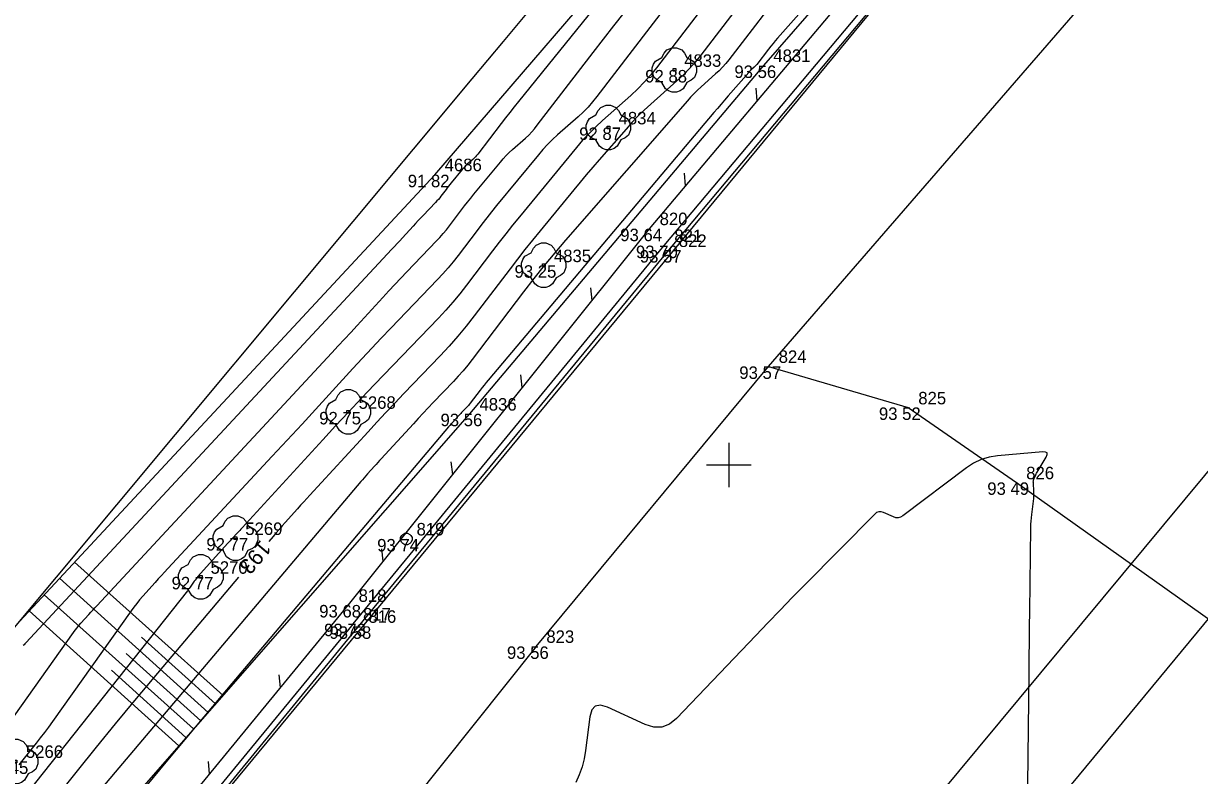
# Model space of a CAD drawing. Extents: x -711081 to -709338, y -1025122 to -1024092.
# Drawn here: x -709790.81 to -709764.45, y -1024506.96 to -1024490.1 of the extents above; entities that cross this region are included whole.
import ezdxf

# ---------------------------------------------------------------- set-up
doc = ezdxf.new("R2010")
doc.units = 0
for name, color, linetype in [('Ex_Contour Labels', 7, 'Continuous'), ('Ex_Major Contours', 7, 'Continuous'), ('Ex_Minor Contours', 7, 'Continuous'), ('Z_body', 7, 'Continuous'), ('Z_body_cisla', 7, 'Continuous'), ('Z_body_vysky_redukovane', 7, 'Continuous'), ('Z_hektometricka_sit', 7, 'Continuous'), ('Z_hrany_paty', 7, 'Continuous'), ('Z_katastr_hranice', 7, 'Continuous'), ('Z_katastr_vnitrni_kresba', 7, 'Continuous'), ('Z_komunikace', 7, 'Continuous'), ('Z_komunikace_osa', 7, 'Continuous'), ('Z_obruba', 7, 'Continuous'), ('Z_pole_rozhranni', 7, 'Continuous'), ('Z_site_plynovod_znaky', 7, 'Continuous'), ('Z_svodidla', 7, 'Continuous'), ('Z_svodidla_znacky', 7, 'Continuous'), ('Z_technicke_srafy', 7, 'Continuous'), ('Z_zelen_jednotliva', 7, 'Continuous')]:
    doc.layers.add(name, color=color, linetype=linetype)

# ---------------------------------------------------------------- blocks, each defined once
blk = doc.blocks.new('POINT_DISPLAY')
blk.add_line((0, 0), (0, 0))
blk = doc.blocks.new('Z24')
for p, q in [((-0.42, 0.2), (-0.28, 0.28)), ((-0.28, 0.28), (-0.23, 0.38)), ((-0.23, 0.38), (-0.17, 0.45)), ((-0.17, 0.45), (-0.05, 0.5)), ((-0.05, 0.5), (0.05, 0.5)), ((0.05, 0.5), (0.17, 0.45)), ((0.17, 0.45), (0.23, 0.38)), ((0.23, 0.38), (0.28, 0.28)), ((0.28, 0.28), (0.42, 0.2)), ((-0.5, 0.05), (-0.47, 0.13)), ((-0.5, -0.05), (-0.5, 0.05)), ((-0.47, 0.13), (-0.42, 0.2)), ((-0.03, -0.03), (-0.03, 0.03)), ((-0.03, 0.03), (0.03, 0.03)), ((0.03, 0.03), (0.03, -0.03)), ((0.42, 0.2), (0.47, 0.13)), ((0.47, 0.13), (0.5, 0.05)), ((0.5, 0.05), (0.5, -0.05)), ((-0.45, -0.17), (-0.5, -0.05)), ((-0.38, -0.23), (-0.45, -0.17)), ((-0.28, -0.28), (-0.38, -0.23)), ((0.03, -0.03), (-0.03, -0.03)), ((0.38, -0.23), (0.28, -0.28)), ((0.45, -0.17), (0.38, -0.23)), ((0.5, -0.05), (0.45, -0.17)), ((-0.2, -0.42), (-0.28, -0.28)), ((-0.13, -0.47), (-0.2, -0.42)), ((-0.05, -0.5), (-0.13, -0.47)), ((0.05, -0.5), (-0.05, -0.5)), ((0.13, -0.47), (0.05, -0.5)), ((0.2, -0.42), (0.13, -0.47)), ((0.28, -0.28), (0.2, -0.42))]:
    blk.add_line(p, q)
blk = doc.blocks.new('Z529')
blk.add_line((0, 0), (0.2, 0.2))
blk = doc.blocks.new('Z614')
for p, q in [((-0.13, 0.03), (-0.1, 0.08)), ((-0.13, -0.03), (-0.13, 0.03)), ((-0.1, 0.08), (-0.08, 0.1)), ((-0.08, 0.1), (-0.03, 0.13)), ((-0.03, 0.13), (0.03, 0.13)), ((0.03, 0.13), (0.08, 0.1)), ((0.08, 0.1), (0.1, 0.08)), ((0.1, 0.08), (0.13, 0.03)), ((0.13, 0.03), (0.13, -0.03)), ((-0.1, -0.08), (-0.13, -0.03)), ((-0.08, -0.1), (-0.1, -0.08)), ((-0.03, -0.13), (-0.08, -0.1)), ((0.03, -0.13), (-0.03, -0.13)), ((0.08, -0.1), (0.03, -0.13)), ((0.1, -0.08), (0.08, -0.1)), ((0.13, -0.03), (0.1, -0.08))]:
    blk.add_line(p, q)

msp = doc.modelspace()

# ---------------------------------------------------------------- linework, layer by layer
at = {"layer": 'Ex_Major Contours'}
for points in [[(-709772.52, -1024482.94), (-709779.714, -1024491.846), (-709779.812, -1024491.969), (-709779.91, -1024492.092), (-709780.007, -1024492.216), (-709780.103, -1024492.341), (-709780.628, -1024493.026), (-709780.654, -1024493.058), (-709780.681, -1024493.088), (-709780.709, -1024493.117), (-709780.739, -1024493.145), (-709780.862, -1024493.254), (-709780.892, -1024493.282), (-709780.921, -1024493.311), (-709780.949, -1024493.34), (-709780.975, -1024493.372), (-709781.223, -1024493.673), (-709781.253, -1024493.709), (-709781.282, -1024493.746), (-709781.311, -1024493.783), (-709781.339, -1024493.82), (-709781.453, -1024493.97), (-709781.482, -1024494.007), (-709781.511, -1024494.043), (-709781.542, -1024494.078), (-709781.574, -1024494.112), (-709781.851, -1024494.401), (-709781.908, -1024494.46), (-709781.965, -1024494.52), (-709782.021, -1024494.581), (-709782.077, -1024494.641), (-709782.319, -1024494.906), (-709782.378, -1024494.97), (-709782.437, -1024495.034), (-709782.496, -1024495.098), (-709782.556, -1024495.162), (-709790.764, -1024503.991), (-709790.783, -1024504.011), (-709790.801, -1024504.031), (-709790.82, -1024504.052)], [(-709772.523, -1024486.755), (-709775.628, -1024490.81), (-709775.751, -1024490.963), (-709775.881, -1024491.11), (-709776.018, -1024491.25), (-709776.161, -1024491.384), (-709776.75, -1024491.907), (-709776.895, -1024492.04), (-709777.035, -1024492.177), (-709777.172, -1024492.319), (-709777.303, -1024492.465), (-709777.908, -1024493.157), (-709778.051, -1024493.323), (-709778.194, -1024493.489), (-709778.335, -1024493.657), (-709778.474, -1024493.825), (-709779.231, -1024494.746), (-709779.403, -1024494.956), (-709779.572, -1024495.168), (-709779.739, -1024495.382), (-709779.905, -1024495.598), (-709780.706, -1024496.656), (-709780.887, -1024496.888), (-709781.074, -1024497.114), (-709781.268, -1024497.334), (-709781.468, -1024497.549), (-709782.283, -1024498.398), (-709782.486, -1024498.611), (-709782.688, -1024498.825), (-709782.889, -1024499.04), (-709783.088, -1024499.256), (-709784.391, -1024500.675), (-709784.461, -1024500.752), (-709784.531, -1024500.828), (-709784.601, -1024500.905), (-709784.67, -1024500.982), (-709784.946, -1024501.29), (-709785.015, -1024501.368), (-709785.083, -1024501.445), (-709785.151, -1024501.524), (-709785.218, -1024501.603), (-709785.315, -1024501.717)], [(-709785.992, -1024502.519), (-709787.891, -1024504.767), (-709788.326, -1024505.285), (-709788.758, -1024505.807), (-709789.186, -1024506.331), (-709789.611, -1024506.857), (-709791.785, -1024509.568)]]:
    msp.add_lwpolyline(points, dxfattribs=at)
at = {"layer": 'Ex_Minor Contours'}
for points in [[(-709768.385, -1024484.201), (-709773.904, -1024490.424), (-709773.956, -1024490.484), (-709774.007, -1024490.545), (-709774.057, -1024490.607), (-709774.106, -1024490.67), (-709774.371, -1024491.015), (-709774.384, -1024491.032), (-709774.398, -1024491.047), (-709774.413, -1024491.062), (-709774.428, -1024491.077), (-709774.491, -1024491.133), (-709774.507, -1024491.147), (-709774.522, -1024491.162), (-709774.536, -1024491.177), (-709774.55, -1024491.193), (-709775.011, -1024491.721), (-709775.093, -1024491.814), (-709775.173, -1024491.908), (-709775.254, -1024492.002), (-709775.334, -1024492.096), (-709780.396, -1024498.095), (-709780.442, -1024498.151), (-709780.487, -1024498.207), (-709780.532, -1024498.263), (-709780.576, -1024498.32), (-709780.799, -1024498.615), (-709780.818, -1024498.64), (-709780.838, -1024498.664), (-709780.859, -1024498.688), (-709780.881, -1024498.711), (-709780.968, -1024498.802), (-709780.99, -1024498.824), (-709781.011, -1024498.847), (-709781.033, -1024498.87), (-709781.054, -1024498.893), (-709781.194, -1024499.046), (-709781.209, -1024499.062), (-709781.224, -1024499.078), (-709781.253, -1024499.111), (-709781.268, -1024499.128), (-709781.282, -1024499.145), (-709786.345, -1024505.139), (-709786.773, -1024505.647), (-709787.199, -1024506.157), (-709787.623, -1024506.668), (-709788.045, -1024507.181)], [(-709773.253, -1024486.699), (-709776.621, -1024491.092), (-709776.754, -1024491.257), (-709776.893, -1024491.414), (-709777.041, -1024491.565), (-709777.195, -1024491.709), (-709777.828, -1024492.27), (-709777.983, -1024492.414), (-709778.133, -1024492.563), (-709778.276, -1024492.717), (-709778.413, -1024492.878), (-709779.695, -1024494.436), (-709779.848, -1024494.624), (-709779.999, -1024494.813), (-709780.148, -1024495.004), (-709780.296, -1024495.196), (-709780.881, -1024495.969), (-709781.03, -1024496.159), (-709781.184, -1024496.346), (-709781.344, -1024496.527), (-709781.509, -1024496.704), (-709782.941, -1024498.196), (-709783.234, -1024498.504), (-709783.526, -1024498.813), (-709783.817, -1024499.125), (-709784.105, -1024499.437), (-709785.912, -1024501.41), (-709785.939, -1024501.439), (-709785.966, -1024501.468), (-709785.993, -1024501.498), (-709786.02, -1024501.527), (-709786.129, -1024501.644), (-709786.156, -1024501.673), (-709786.183, -1024501.702), (-709786.21, -1024501.732), (-709786.236, -1024501.761), (-709786.903, -1024502.505), (-709786.924, -1024502.53), (-709786.945, -1024502.555), (-709786.965, -1024502.581), (-709786.985, -1024502.608), (-709787.061, -1024502.715), (-709787.08, -1024502.742), (-709787.1, -1024502.768), (-709787.12, -1024502.794), (-709787.14, -1024502.82), (-709791.58, -1024508.424)], [(-709775.974, -1024489.15), (-709777.957, -1024491.737), (-709778.054, -1024491.857), (-709778.156, -1024491.972), (-709778.264, -1024492.083), (-709778.377, -1024492.188), (-709778.839, -1024492.598), (-709778.953, -1024492.703), (-709779.062, -1024492.812), (-709779.167, -1024492.925), (-709779.267, -1024493.042), (-709780.205, -1024494.182), (-709780.317, -1024494.319), (-709780.427, -1024494.458), (-709780.536, -1024494.597), (-709780.644, -1024494.738), (-709781.071, -1024495.302), (-709781.18, -1024495.442), (-709781.293, -1024495.578), (-709781.41, -1024495.711), (-709781.53, -1024495.84), (-709782.578, -1024496.931), (-709782.792, -1024497.156), (-709783.006, -1024497.382), (-709783.218, -1024497.61), (-709783.429, -1024497.839), (-709784.344, -1024498.838), (-709784.567, -1024499.081), (-709784.79, -1024499.323), (-709785.014, -1024499.565), (-709785.238, -1024499.806), (-709787.58, -1024502.325), (-709787.651, -1024502.402), (-709787.722, -1024502.479), (-709787.792, -1024502.556), (-709787.862, -1024502.634), (-709788.141, -1024502.945), (-709788.21, -1024503.024), (-709788.276, -1024503.105), (-709788.34, -1024503.187), (-709788.402, -1024503.272), (-709790.164, -1024505.754), (-709790.254, -1024505.878), (-709790.345, -1024506.001), (-709790.437, -1024506.123), (-709790.532, -1024506.243), (-709790.917, -1024506.729)], [(-709773.633, -1024489.127), (-709774.999, -1024490.913), (-709775.067, -1024490.997), (-709775.139, -1024491.079), (-709775.215, -1024491.156), (-709775.295, -1024491.23), (-709775.621, -1024491.52), (-709775.701, -1024491.593), (-709775.779, -1024491.669), (-709775.854, -1024491.748), (-709775.927, -1024491.829), (-709778.66, -1024494.959), (-709778.903, -1024495.242), (-709779.14, -1024495.528), (-709779.372, -1024495.819), (-709779.6, -1024496.114), (-709780.752, -1024497.635), (-709780.852, -1024497.764), (-709780.956, -1024497.889), (-709781.064, -1024498.011), (-709781.174, -1024498.13), (-709781.625, -1024498.6), (-709781.738, -1024498.718), (-709781.85, -1024498.836), (-709781.961, -1024498.955), (-709782.071, -1024499.075), (-709782.793, -1024499.86), (-709782.831, -1024499.903), (-709782.87, -1024499.945), (-709782.908, -1024499.988), (-709782.947, -1024500.03), (-709783.1, -1024500.201), (-709783.138, -1024500.244), (-709783.176, -1024500.287), (-709783.213, -1024500.33), (-709783.25, -1024500.374), (-709790.468, -1024508.919)], [(-709791.151, -1024505.812), (-709789.692, -1024503.756), (-709789.653, -1024503.703), (-709789.612, -1024503.651), (-709789.57, -1024503.6), (-709789.527, -1024503.55), (-709789.35, -1024503.353), (-709789.306, -1024503.304), (-709789.262, -1024503.255), (-709789.217, -1024503.206), (-709789.172, -1024503.158), (-709783.897, -1024497.484), (-709783.755, -1024497.331), (-709783.614, -1024497.178), (-709783.473, -1024497.025), (-709783.332, -1024496.872), (-709782.753, -1024496.24), (-709782.619, -1024496.095), (-709782.485, -1024495.951), (-709782.35, -1024495.808), (-709782.215, -1024495.666), (-709781.552, -1024494.976), (-709781.476, -1024494.894), (-709781.402, -1024494.81), (-709781.331, -1024494.724), (-709781.262, -1024494.636), (-709780.992, -1024494.279), (-709780.923, -1024494.19), (-709780.855, -1024494.102), (-709780.785, -1024494.014), (-709780.714, -1024493.927), (-709780.121, -1024493.207), (-709780.058, -1024493.133), (-709779.991, -1024493.061), (-709779.922, -1024492.992), (-709779.851, -1024492.926), (-709779.558, -1024492.666), (-709779.486, -1024492.6), (-709779.418, -1024492.53), (-709779.354, -1024492.457), (-709779.293, -1024492.381), (-709778.038, -1024490.745), (-709777.809, -1024490.448), (-709777.577, -1024490.151), (-709777.343, -1024489.856)], [(-709768.294, -1024507.178), (-709768.267, -1024504.642), (-709768.264, -1024504.304), (-709768.26, -1024503.965), (-709768.255, -1024503.626), (-709768.251, -1024503.288), (-709768.226, -1024501.404), (-709768.224, -1024501.33), (-709768.22, -1024501.257), (-709768.214, -1024501.184), (-709768.206, -1024501.111), (-709768.162, -1024500.751), (-709768.158, -1024500.712), (-709768.156, -1024500.673), (-709768.156, -1024500.634), (-709768.157, -1024500.595), (-709768.17, -1024500.402), (-709768.171, -1024500.381), (-709768.168, -1024500.36), (-709768.164, -1024500.34), (-709768.157, -1024500.32), (-709768.124, -1024500.241), (-709768.116, -1024500.222), (-709768.106, -1024500.202), (-709768.097, -1024500.184), (-709768.086, -1024500.165), (-709767.884, -1024499.822), (-709767.86, -1024499.767), (-709767.864, -1024499.73), (-709767.896, -1024499.71), (-709767.956, -1024499.708), (-709768.972, -1024499.796), (-709769.161, -1024499.826), (-709769.341, -1024499.88), (-709769.511, -1024499.96), (-709769.671, -1024500.064), (-709771.1, -1024501.142), (-709771.149, -1024501.171), (-709771.201, -1024501.185), (-709771.254, -1024501.183), (-709771.308, -1024501.166), (-709771.531, -1024501.067), (-709771.585, -1024501.051), (-709771.636, -1024501.052), (-709771.684, -1024501.069), (-709771.728, -1024501.104), (-709773.299, -1024502.696), (-709773.575, -1024502.976), (-709773.849, -1024503.258), (-709774.122, -1024503.54), (-709774.394, -1024503.824), (-709776.173, -1024505.688), (-709776.33, -1024505.815), (-709776.499, -1024505.88), (-709776.68, -1024505.882), (-709776.873, -1024505.822), (-709777.721, -1024505.432), (-709777.875, -1024505.386), (-709777.992, -1024505.407), (-709778.072, -1024505.495), (-709778.115, -1024505.65), (-709778.212, -1024506.403), (-709778.243, -1024506.589), (-709778.29, -1024506.771), (-709778.351, -1024506.948), (-709778.427, -1024507.121)]]:
    msp.add_lwpolyline(points, dxfattribs=at)
at = {"layer": 'Z_hektometricka_sit'}
for p, q in [((-709775, -1024499.5), (-709775, -1024500.5)), ((-709775.5, -1024500), (-709774.5, -1024500))]:
    msp.add_line(p, q, dxfattribs=at)
at = {"layer": 'Z_hrany_paty'}
for p, q in [((-709768.19, -1024484.11), (-709774.22, -1024491.04)), ((-709774.22, -1024491.04), (-709780.81, -1024498.85)), ((-709780.81, -1024498.85), (-709792.53, -1024512.24))]:
    msp.add_line(p, q, dxfattribs=at)
at = {"layer": 'Z_katastr_hranice'}
for p, q in [((-709768.39, -1024476.52), (-709780.06, -1024490.5)), ((-709780.06, -1024490.5), (-709780.76, -1024491.34)), ((-709780.76, -1024491.34), (-709791.94, -1024504.74)), ((-709760.54, -1024495.67), (-709770.33, -1024507.45))]:
    msp.add_line(p, q, dxfattribs=at)
at = {"layer": 'Z_katastr_vnitrni_kresba'}
for p, q in [((-709794.45, -1024517.22), (-709769.86, -1024487.47)), ((-709760.17, -1024498.5), (-709767.96, -1024507.94))]:
    msp.add_line(p, q, dxfattribs=at)
at = {"layer": 'Z_komunikace'}
for p, q in [((-709776.34, -1024495.18), (-709764.63, -1024481.21)), ((-709783.3, -1024503.62), (-709776.34, -1024495.18)), ((-709793.66, -1024516.26), (-709783.3, -1024503.62))]:
    msp.add_line(p, q, dxfattribs=at)
at = {"layer": 'Z_komunikace_osa'}
for p, q in [((-709774.11, -1024497.79), (-709761.84, -1024483.64)), ((-709779.32, -1024504.07), (-709774.11, -1024497.79)), ((-709774.11, -1024497.79), (-709770.98, -1024498.71)), ((-709770.98, -1024498.71), (-709768.55, -1024500.39)), ((-709768.55, -1024500.39), (-709760.99, -1024505.77)), ((-709779.32, -1024504.07), (-709791, -1024518.69))]:
    msp.add_line(p, q, dxfattribs=at)
at = {"layer": 'Z_obruba'}
for p, q in [((-709776.45, -1024495.08), (-709764.68, -1024481.05)), ((-709783.42, -1024503.56), (-709776.45, -1024495.08)), ((-709783.42, -1024503.56), (-709793.72, -1024516.08))]:
    msp.add_line(p, q, dxfattribs=at)
at = {"layer": 'Z_pole_rozhranni'}
for p, q in [((-709781.59, -1024493.49), (-709770, -1024480.01)), ((-709791.91, -1024504.59), (-709781.59, -1024493.49))]:
    msp.add_line(p, q, dxfattribs=at)
at = {"layer": 'Z_svodidla'}
for p, q in [((-709776.78, -1024494.7), (-709764.5, -1024480.13)), ((-709783.53, -1024503.14), (-709776.78, -1024494.7)), ((-709792.19, -1024513.69), (-709783.53, -1024503.14))]:
    msp.add_line(p, q, dxfattribs=at)
at = {"layer": 'Z_technicke_srafy'}
for p, q in [((-709786.34, -1024505.17), (-709789.67, -1024502.18)), ((-709786.67, -1024505.55), (-709790.01, -1024502.54)), ((-709787, -1024505.92), (-709790.35, -1024502.91)), ((-709787.33, -1024506.3), (-709790.69, -1024503.27)), ((-709786.51, -1024505.36), (-709788.17, -1024503.86)), ((-709786.84, -1024505.74), (-709788.51, -1024504.23)), ((-709787.17, -1024506.11), (-709788.84, -1024504.6))]:
    msp.add_line(p, q, dxfattribs=at)

# ---------------------------------------------------------------- block references
at = {"layer": 'Z_body'}
for p in [(-709776.22, -1024491.14), (-709774.22, -1024491.04), (-709777.7, -1024492.43), (-709781.59, -1024493.49), (-709776.78, -1024494.7), (-709776.45, -1024495.08), (-709776.34, -1024495.18), (-709779.15, -1024495.52), (-709774.11, -1024497.79), (-709783.53, -1024498.81), (-709770.98, -1024498.71), (-709780.81, -1024498.85), (-709768.55, -1024500.39), (-709786.06, -1024501.64), (-709782.23, -1024501.66), (-709786.84, -1024502.51), (-709783.53, -1024503.14), (-709783.42, -1024503.56), (-709783.3, -1024503.62), (-709779.32, -1024504.07)]:
    msp.add_blockref('POINT_DISPLAY', p, dxfattribs=at)
at = {"layer": 'Z_site_plynovod_znaky'}
msp.add_blockref('Z614', (-709782.23, -1024501.66), dxfattribs=at)
at = {"layer": 'Z_svodidla_znacky'}
for p, rotation in [((-709774.36, -1024491.83), 49.89999999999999), ((-709775.97, -1024493.74), 49.89999999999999), ((-709778.06, -1024496.31), 51.3), ((-709779.63, -1024498.26), 51.3), ((-709781.19, -1024500.21), 51.3), ((-709782.75, -1024502.16), 51.3), ((-709785.05, -1024504.99), 50.60000000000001), ((-709786.64, -1024506.93), 50.60000000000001)]:
    msp.add_blockref('Z529', p, dxfattribs=dict(at, rotation=rotation))
at = {"layer": 'Z_zelen_jednotliva'}
for p in [(-709776.22, -1024491.14), (-709777.7, -1024492.43), (-709779.15, -1024495.52), (-709783.53, -1024498.81), (-709786.06, -1024501.64), (-709786.84, -1024502.51), (-709790.99, -1024506.65)]:
    msp.add_blockref('Z24', p, dxfattribs=at)

# ---------------------------------------------------------------- texts
at = {"layer": 'Ex_Contour Labels'}
msp.add_text('193', height=0.35, rotation=229.8114, dxfattribs=at).set_placement((-709785.495, -1024501.66))
at = {"layer": 'Z_body_cisla'}
for s, p in [('4833', (-709776, -1024491.07)), ('4831', (-709774, -1024490.96)), ('4834', (-709777.47, -1024492.36)), ('4686', (-709781.37, -1024493.41)), ('820', (-709776.55, -1024494.62)), ('821', (-709776.22, -1024495)), ('822', (-709776.12, -1024495.11)), ('4835', (-709778.92, -1024495.45)), ('824', (-709773.88, -1024497.71)), ('5268', (-709783.3, -1024498.74)), ('4836', (-709780.59, -1024498.78)), ('825', (-709770.75, -1024498.64)), ('826', (-709768.33, -1024500.32)), ('5269', (-709785.84, -1024501.57)), ('819', (-709782, -1024501.58)), ('5270', (-709786.62, -1024502.44)), ('818', (-709783.3, -1024503.07)), ('817', (-709783.2, -1024503.49)), ('816', (-709783.08, -1024503.54)), ('823', (-709779.09, -1024503.99)), ('5266', (-709790.76, -1024506.57))]:
    msp.add_text(s, height=0.28, dxfattribs=at).set_placement(p)
at = {"layer": 'Z_body_vysky_redukovane'}
for s, p in [('92 88', (-709776.873, -1024491.42)), ('93 56', (-709774.873, -1024491.32)), ('92 87', (-709778.353, -1024492.71)), ('91 82', (-709782.197, -1024493.77)), ('93 64', (-709777.433, -1024494.98)), ('93 70', (-709777.08, -1024495.36)), ('93 57', (-709776.993, -1024495.46)), ('93 25', (-709779.803, -1024495.8)), ('93 57', (-709774.763, -1024498.07)), ('92 75', (-709784.183, -1024499.09)), ('93 52', (-709771.633, -1024498.99)), ('93 56', (-709781.463, -1024499.13)), ('93 49', (-709769.203, -1024500.67)), ('92 77', (-709786.713, -1024501.92)), ('93 74', (-709782.883, -1024501.94)), ('92 77', (-709787.493, -1024502.79)), ('93 68', (-709784.183, -1024503.42)), ('93 73', (-709784.073, -1024503.84)), ('93 58', (-709783.953, -1024503.9)), ('93 56', (-709779.973, -1024504.35)), ('92 45', (-709791.643, -1024506.93))]:
    msp.add_text(s, height=0.28, dxfattribs=at).set_placement(p)

doc.saveas('drawing.dxf')
